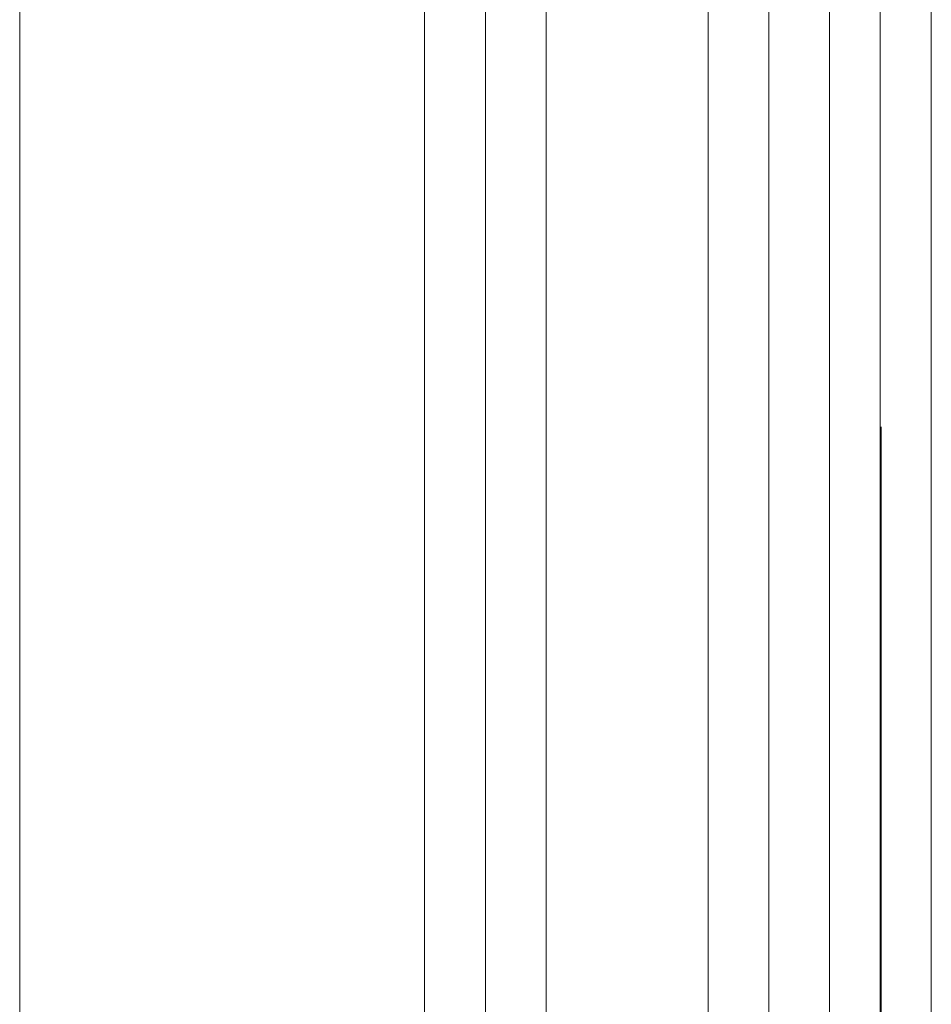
# Model space of a CAD drawing. Header units: metres. Extents: x 1316.5 to 1415.3, y -94.1 to -52.
# Tile 734 of 1056: x 1393.1246 to 1393.2147, y -70.1012 to -70.0039. Entities that reach past the tile are written whole.
import ezdxf

# ---------------------------------------------------------------- set-up
doc = ezdxf.new("R2010")
doc.units = ezdxf.units.M
doc.linetypes.add('AUSGEZOGEN', pattern=[0])
doc.linetypes.add('STRICHPUNKT2_S5', pattern=[0.1, 0.07, -0.01, 0.01, -0.01])
for name, color, linetype, lineweight in [('XR$1$Achsen', 4, 'AUSGEZOGEN', 13), ('XR$1$Logos', 255, 'AUSGEZOGEN', 13), ('XR$1$Muster', 4, 'AUSGEZOGEN', 13)]:
    doc.layers.add(name, color=color, linetype=linetype, lineweight=lineweight)

msp = doc.modelspace()

# ---------------------------------------------------------------- linework, layer by layer
at = {"layer": 'XR$1$Achsen', "color": 4, "linetype": 'STRICHPUNKT2_S5', "lineweight": 35, "transparency": 33554687}
msp.add_line((1393.209662, -69.244096), (1393.209662, -71.537477), dxfattribs=at)
at = {"layer": 'XR$1$Logos', "color": 255, "linetype": 'AUSGEZOGEN', "lineweight": 13, "transparency": 33554687}
for p, q in [((1393.124605, -70.171838), (1393.124605, -69.244096)), ((1393.164605, -70.171838), (1393.164605, -69.244096)), ((1393.176605, -70.185338), (1393.176605, -69.244096)), ((1393.192605, -69.244096), (1393.192605, -70.185338)), ((1393.204605, -70.170629), (1393.204605, -69.244096)), ((1393.209605, -70.171838), (1393.209605, -69.244096))]:
    msp.add_line(p, q, dxfattribs=at)
msp.add_lwpolyline([(1393.198605, -69.244096), (1393.198605, -70.121338), (1393.198605, -70.185338), (1393.170605, -70.185338), (1393.170605, -69.244096)], dxfattribs=at)
at = {"layer": 'XR$1$Muster', "color": 4, "linetype": 'AUSGEZOGEN', "lineweight": 13, "transparency": 33554687}
msp.add_line((1393.214662, -71.154529), (1393.214661, -69.244096), dxfattribs=at)

doc.saveas('drawing.dxf')
